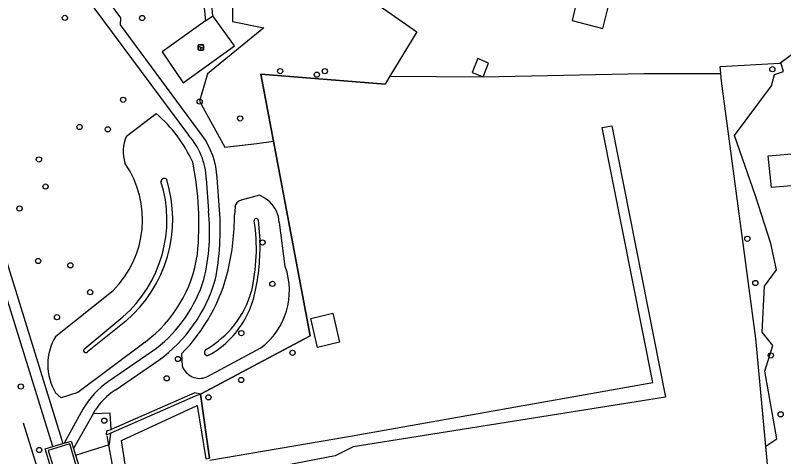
# Model space of a CAD drawing. Extents: x 163427 to 164190, y 380331 to 381641.
# Drawn here: x 163700.4 to 163844.7, y 381018.8 to 381101.7 of the extents above; entities that cross this region are included whole.
import ezdxf

# ---------------------------------------------------------------- set-up
doc = ezdxf.new("R2010")
doc.units = 0
for name, color, linetype in [('IMGEO_Boom', 7, 'Continuous'), ('IMGEO_Groenvoorziening', 7, 'Continuous'), ('IMGEO_Haag', 7, 'Continuous'), ('IMGEO_Hek', 7, 'Continuous'), ('IMGEO_Pand', 7, 'Continuous'), ('IMGEO_Rijbaan_lokaal_halfverhard', 7, 'Continuous'), ('IMGEO_Speelvoorziening', 7, 'Continuous'), ('IMGEO_Voetpad_halfverhard', 7, 'Continuous'), ('IMGEO_Voetpad_open', 7, 'Continuous')]:
    doc.layers.add(name, color=color, linetype=linetype)

msp = doc.modelspace()

# ---------------------------------------------------------------- linework, layer by layer
at = {"layer": 'IMGEO_Boom'}
for centre in [(163709.74, 381101.19), (163724.25, 381101.16), (163750.16, 381091.19), (163757.07, 381090.53), (163758.55, 381091.18), (163842.6, 381091.54), (163720.68, 381085.8), (163735.05, 381085.47), (163742.65, 381082.3), (163712.5, 381080.7), (163717.79, 381080.25), (163704.87, 381074.6), (163706.11, 381069.5), (163701.22, 381065.38), (163746.86, 381059), (163837.9, 381059.69), (163704.71, 381055.52), (163710.77, 381054.71), (163748.71, 381051.21), (163839.41, 381051.38), (163714.48, 381049.65), (163708.26, 381044.95), (163742.88, 381041.97), (163730.98, 381037.11), (163752.49, 381038.27), (163842.32, 381037.78), (163728.86, 381033.48), (163742.86, 381033.17), (163701.47, 381031.94), (163736.71, 381029.91), (163717.14, 381025.51), (163844.16, 381026.7), (163704.92, 381020)]:
    msp.add_circle(centre, 0.489, dxfattribs=at)
at = {"layer": 'IMGEO_Groenvoorziening'}
for points in [[(163732.07, 381137.98), (163749.42, 381119.28), (163756.17, 381112.52), (163759.34, 381110.13), (163775.82, 381098.56), (163770.74, 381090.21)], [(163734.31, 381128.1), (163738.98, 381121.32), (163740.88, 381120.73), (163742.11, 381118.53), (163744.35, 381116.36), (163741.22, 381109.07), (163741.2, 381100.51), (163747.11, 381099.34), (163736.52, 381090.67), (163735.03, 381085.53), (163739.75, 381076.9), (163745.77, 381077.62), (163748.92, 381078)], [(163736.18, 381100.66), (163728.04, 381094.79), (163731.96, 381088.99), (163741.59, 381095.94), (163737.53, 381101.58)], [(163844.19, 381092.81), (163848.38, 381095.94)], [(163832.9, 381090.77), (163832.81, 381092.04), (163843.99, 381092.67), (163844.19, 381092.81)], [(163841.37, 381020.73), (163843.43, 381022.08), (163841.2, 381034.79), (163842.67, 381039.62), (163840.67, 381042.15), (163841.11, 381050.76), (163843.4, 381053.87), (163842.29, 381058.78), (163839.44, 381067.79), (163835.51, 381079.11), (163842.45, 381088.44), (163843, 381090.53), (163844.68, 381091.09), (163844.19, 381092.81)], [(163770.74, 381090.21), (163769.89, 381088.76), (163746.54, 381090.63), (163748.92, 381078)], [(163770.74, 381090.21), (163788.29, 381090.14)], [(163788.29, 381090.14), (163818.46, 381090.75), (163832.9, 381090.77)], [(163841.37, 381020.73), (163839.52, 381040.94), (163833.54, 381085.54), (163833.04, 381089.33), (163832.9, 381090.77)], [(163721.3, 381078.98), (163726.9, 381083.2)], [(163748.92, 381078), (163755.8, 381041.44), (163735.18, 381030.53)], [(163842.43, 381069.32), (163841.82, 381075.29), (163847.78, 381075.8), (163848.38, 381069.82), (163842.43, 381069.32)], [(163748.22, 381066.61), (163747.31, 381067.34), (163746.29, 381067.88), (163742.82, 381066.97)], [(163741.69, 381065.61), (163741.59, 381064.2)], [(163746.05, 381063.28), (163746.37, 381059.41)], [(163751.14, 381054.46), (163750.02, 381062.77)], [(163708.02, 381041.37), (163718.79, 381049.97)], [(163713.49, 381039.07), (163720.62, 381045)], [(163721.21, 381044.23), (163713.99, 381038.43)], [(163724.8, 381040.28), (163712.17, 381030.83), (163709.07, 381029.81), (163708.01, 381030.73)], [(163736.38, 381033.73), (163746.56, 381039.21)], [(163731.62, 381038.05), (163731.77, 381035.8)], [(163736.74, 381037.8), (163736.6, 381037.75)], [(163735.18, 381030.53), (163736.93, 381018.49)], [(163718.43, 381023.89), (163718.27, 381026.94), (163715.04, 381026.81)], [(163711.74, 381019.03), (163718.12, 381021.06), (163718.35, 381023.2)], [(163835.24, 381016.92), (163841.69, 381017.27), (163841.37, 381020.73)]]:
    msp.add_lwpolyline(points, dxfattribs=at)
for centre, radius, start, end in [((163709.76, 381063.19), 26.35, 24.3576, 49.4303), ((163727.66, 381076.1), 6.99, 155.6172, 198.5034), ((163705.62, 381063.27), 18.71, 314.7069, 34.5561), ((163675.54, 381062.46), 59.37, 354.4856, 11.265), ((163704.69, 381063.39), 25.3, 310.766, 17.1038), ((163728.41, 381070.43), 0.614, 40.8449, 175.3534), ((163704.77, 381063.21), 24.14, 311.0387, 17.51), ((163743.24, 381065.47), 1.56, 105.6895, 174.8155), ((163744.01, 381062.31), 6.02, 4.4446, 45.7002), ((163695.7, 381064.16), 45.89, 346.9505, 0.0475), ((163745.69, 381063.1), 0.403, 26.0462, 183.1528), ((163710.71, 381057.76), 34.99, 346.6898, 8.7355), ((163707.65, 381058.14), 38.75, 347.0483, 1.8771), ((163709.83, 381060.39), 25.07, 306.6825, 351.6605), ((163708, 381061.55), 33.32, 315.142, 346.5556), ((163738.41, 381049.97), 13.5, 307.1571, 19.4292), ((163727.11, 381054.84), 18.37, 300.1004, 343.7857), ((163728.2, 381053.22), 17.62, 333.1528, 347.6643), ((163728.17, 381053.23), 17.65, 299.0432, 333.1783), ((163716.7, 381036.04), 10.18, 148.415, 211.4018), ((163713.67, 381038.7), 0.415, 116.5298, 321.1647), ((163736.57, 381038.37), 0.622, 113.2395, 272.5392), ((163735.06, 381036.96), 3.49, 199.3853, 292.2295)]:
    msp.add_arc(centre, radius, start, end, dxfattribs=at)
at = {"layer": 'IMGEO_Haag'}
for points in [[(163735.18, 381030.53), (163734.21, 381030.15), (163718.35, 381023.2)], [(163735.18, 381030.53), (163734.15, 381030.78), (163718.43, 381023.89)], [(163718.35, 381023.2), (163717.58, 381022.88), (163717.63, 381023.59), (163718.43, 381023.89)]]:
    msp.add_lwpolyline(points, dxfattribs=at)
at = {"layer": 'IMGEO_Hek'}
for points in [[(163832.9, 381090.77), (163832.81, 381092.04), (163843.99, 381092.67), (163861.14, 381105.47)], [(163748.92, 381078), (163746.54, 381090.63), (163769.89, 381088.76)], [(163735.18, 381030.53), (163755.8, 381041.44), (163748.92, 381078)], [(163841.69, 381017.27), (163839.52, 381040.94)], [(163736.93, 381018.49), (163735.18, 381030.53)], [(163705.45, 381013.81), (163701.97, 381025.07)], [(163708.34, 381004.45), (163720.59, 381006.87), (163717.66, 381022.66)]]:
    msp.add_lwpolyline(points, dxfattribs=at)
at = {"layer": 'IMGEO_Pand'}
for points in [[(163802.3, 381104.22), (163805.66, 381103.38), (163804.98, 381100.67), (163810.74, 381099.22), (163811.56, 381102.48), (163812.24, 381105.21), (163809.11, 381105.99), (163809.64, 381108.11), (163810.72, 381112.43), (163808.6, 381112.98), (163808.76, 381113.62), (163804.91, 381114.57)], [(163788.29, 381090.14), (163789.32, 381092.71), (163787.28, 381093.53), (163786.25, 381090.96), (163788.29, 381090.14)], [(163761.32, 381040.26), (163757.17, 381039.29), (163755.9, 381044.73), (163760.05, 381045.7), (163761.32, 381040.26)]]:
    msp.add_lwpolyline(points, dxfattribs=at)
at = {"layer": 'IMGEO_Rijbaan_lokaal_halfverhard'}
msp.add_lwpolyline([(163722.89, 381005.63), (163720.37, 381021.8), (163734.56, 381028.34), (163736.24, 381018.35), (163736.93, 381018.49)], dxfattribs=at)
at = {"layer": 'IMGEO_Speelvoorziening'}
for p, q in [((163734.79, 381095.23), (163734.79, 381096.03)), ((163734.79, 381096.03), (163734.79, 381095.23)), ((163735.17, 381095.66), (163734.83, 381095.79)), ((163734.86, 381095.85), (163735.73, 381095.5)), ((163734.89, 381096.13), (163735.68, 381096.13)), ((163735.68, 381096.13), (163734.89, 381096.13)), ((163735.71, 381095.44), (163735.37, 381095.58)), ((163735.78, 381096.03), (163735.78, 381095.23)), ((163735.78, 381095.23), (163735.78, 381096.03)), ((163735.68, 381095.13), (163734.89, 381095.13)), ((163734.89, 381095.13), (163735.68, 381095.13))]:
    msp.add_line(p, q, dxfattribs=at)
for centre, radius, start, end in [((163734.89, 381096.03), 0.1, 90, 180), ((163734.89, 381096.03), 0.1, 90, 180), ((163734.89, 381095.23), 0.1, 180, 270), ((163734.89, 381095.23), 0.1, 180, 270), ((163734.84, 381095.82), 0.0327, 68.078, 248.078), ((163735.25, 381095.57), 0.12, 130.9928, 5.1632), ((163735.68, 381096.03), 0.1, 0, 90), ((163735.68, 381096.03), 0.1, 360, 90), ((163735.68, 381095.23), 0.1, 270, 0), ((163735.68, 381095.23), 0.1, 270, 0), ((163735.72, 381095.47), 0.0327, 248.078, 68.078)]:
    msp.add_arc(centre, radius, start, end, dxfattribs=at)
at = {"layer": 'IMGEO_Voetpad_halfverhard'}
for points in [[(163735.24, 381109.76), (163736.18, 381100.66)], [(163737.53, 381101.58), (163736.76, 381109.88)], [(163736.18, 381100.66), (163737.53, 381101.58)], [(163707.46, 381020.67), (163685.07, 381092.85)], [(163687.01, 381093.43), (163709.38, 381021.24)], [(163736.98, 381018.09), (163762.99, 381022.55), (163820.16, 381032.72), (163810.66, 381080.58), (163812.48, 381080.89), (163822.56, 381029.93), (163763.85, 381020.61), (163760.49, 381018.89), (163737.51, 381014.49)], [(163707.09, 381016.73), (163706.04, 381020.26), (163707.46, 381020.67)], [(163707.84, 381015.92), (163711.86, 381017.11), (163710.68, 381021.15), (163706.61, 381019.93), (163707.84, 381015.92)], [(163707.46, 381020.67), (163709.38, 381021.24)], [(163709.38, 381021.24), (163709.63, 381021.31)], [(163711.36, 381020.29), (163711.74, 381019.03)], [(163711.74, 381019.03), (163712.42, 381016.82), (163711.09, 381016.42)]]:
    msp.add_lwpolyline(points, dxfattribs=at)
at = {"layer": 'IMGEO_Voetpad_open'}
for points in [[(163735.52, 381079.1), (163720.2, 381099.86), (163720.24, 381101.2), (163718.3, 381103.81), (163716.9, 381104.25), (163713.2, 381109.16)], [(163711.54, 381108.03), (163732.96, 381079.13)], [(163736.29, 381070.94), (163736.74, 381064.95)], [(163738.8, 381065.16), (163738.34, 381071.14)], [(163726.93, 381039.11), (163717.95, 381032.89)], [(163719.16, 381031.27), (163727.38, 381036.87)], [(163713.12, 381027.68), (163709.63, 381021.31)], [(163715.04, 381026.81), (163715.4, 381027.47)], [(163715.04, 381026.81), (163711.36, 381020.29)], [(163709.63, 381021.31), (163710.93, 381021.67), (163711.36, 381020.29)]]:
    msp.add_lwpolyline(points, dxfattribs=at)
for centre, radius, start, end in [((163723.45, 381070.5), 12.85, 1.9753, 42.2173), ((163723.55, 381070.38), 14.81, 2.9563, 36.0774), ((163697.58, 381061.13), 39.34, 346.637, 5.561), ((163687.41, 381061.75), 51.51, 348.9684, 3.7918), ((163710.5, 381060.01), 26.58, 308.1815, 342.5588), ((163710.62, 381059.91), 28.49, 306.0266, 343.6605), ((163726.8, 381019.86), 15.76, 124.1646, 150.2169), ((163726.97, 381019.8), 13.88, 124.2365, 146.4455)]:
    msp.add_arc(centre, radius, start, end, dxfattribs=at)

doc.saveas('drawing.dxf')
